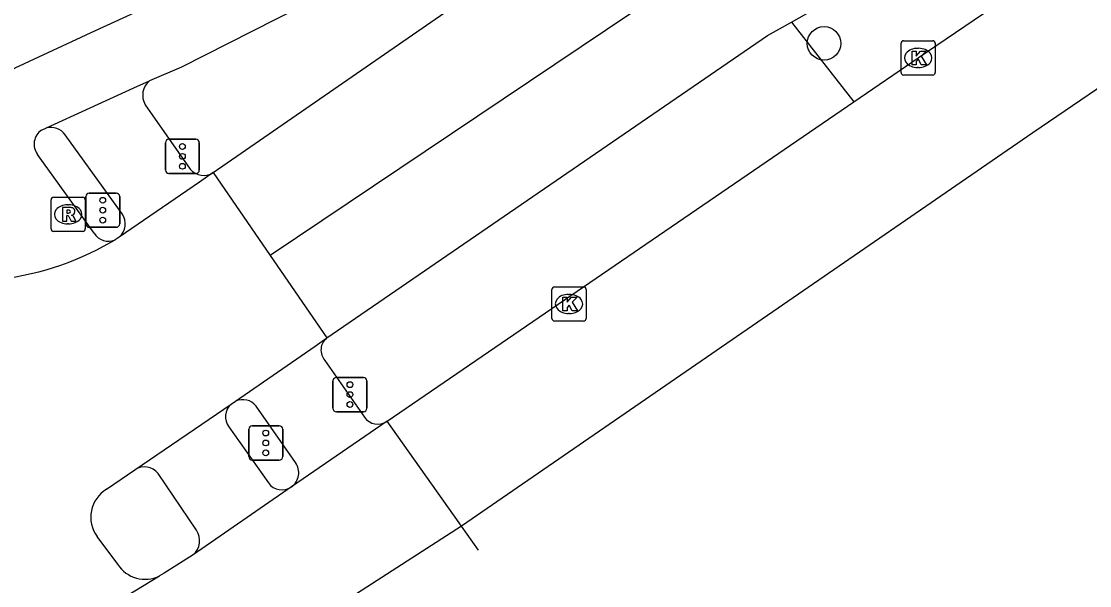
# Model space of a CAD drawing. Extents: x 157466 to 158888, y 383063 to 384677.
# Drawn here: x 158092.02 to 158123.25, y 383302.74 to 383319.23 of the extents above; entities that cross this region are included whole.
import ezdxf

# ---------------------------------------------------------------- set-up
doc = ezdxf.new("R2010")
doc.units = 0
for name, color, linetype in [('IMGEO_Boom', 7, 'Continuous'), ('IMGEO_Fietspad_gesloten', 7, 'Continuous'), ('IMGEO_Fietspad_open', 7, 'Continuous'), ('IMGEO_Haag', 7, 'Continuous'), ('IMGEO_Kolk', 7, 'Continuous'), ('IMGEO_OVBaan_gesloten', 7, 'Continuous'), ('IMGEO_Rijbaan_regionaal_gesloten', 7, 'Continuous'), ('IMGEO_Rioolput', 7, 'Continuous'), ('IMGEO_Verkeersregelinstallatiepaal', 7, 'Continuous'), ('IMGEO_Voetpad_open', 7, 'Continuous')]:
    doc.layers.add(name, color=color, linetype=linetype)

msp = doc.modelspace()

# ---------------------------------------------------------------- linework, layer by layer
at = {"layer": 'IMGEO_Boom'}
msp.add_circle((158115.487, 383318.586), 0.489, dxfattribs=at)
at = {"layer": 'IMGEO_Fietspad_gesloten'}
for points in [[(158140.312, 383348.615), (158135.385, 383345.248), (158132.283, 383343.128), (158108.338, 383326.764), (158105.822, 383325.112), (158103.248, 383323.538), (158103.132, 383323.471), (158096.141, 383319.86), (158094.176, 383318.949), (158091.832, 383317.862), (158091.819, 383317.856), (158091.658, 383317.784), (158091.49, 383317.728)], [(158128.531, 383338.139), (158111.902, 383326.752), (158110.127, 383325.493), (158103.584, 383321.392), (158096.701, 383317.892), (158095.765, 383317.495)], [(158092.751, 383316.115), (158095.307, 383317.285), (158095.765, 383317.495)], [(158092.613, 383316.052), (158092.751, 383316.115)], [(158094.149, 383313.042), (158092.492, 383315.342)]]:
    msp.add_lwpolyline(points, dxfattribs=at)
for centre, radius, start, end in [((158092.883, 383315.641), 0.492, 123.3048, 217.352), ((158094.562, 383313.286), 0.48, 210.6193, 294.2666)]:
    msp.add_arc(centre, radius, start, end, dxfattribs=at)
at = {"layer": 'IMGEO_Fietspad_open'}
for points in [[(158098.087, 383307.384), (158099.241, 383305.743)], [(158097.141, 383304.358), (158096.017, 383306.014)]]:
    msp.add_lwpolyline(points, dxfattribs=at)
for centre, radius, start, end in [((158098.49, 383307.68), 0.5, 132.9638, 216.3353), ((158095.617, 383305.713), 0.501, 36.9645, 124.029), ((158099.639, 383306.036), 0.494, 216.3474, 304.1503), ((158096.687, 383304.056), 0.546, 310.3647, 33.621)]:
    msp.add_arc(centre, radius, start, end, dxfattribs=at)
at = {"layer": 'IMGEO_Haag'}
msp.add_lwpolyline([(158114.538, 383319.21), (158116.355, 383316.875)], dxfattribs=at)
at = {"layer": 'IMGEO_Kolk'}
for p, q in [((158117.738, 383317.736), (158117.738, 383318.588)), ((158117.813, 383318.662), (158118.665, 383318.662)), ((158118.739, 383318.588), (158118.739, 383317.736)), ((158118.226, 383318.442), (158118.251, 383318.442)), ((158118.249, 383317.882), (158118.224, 383317.882)), ((158118.665, 383317.662), (158117.813, 383317.662)), ((158107.531, 383310.547), (158107.531, 383311.399)), ((158107.606, 383311.473), (158108.458, 383311.473)), ((158108.532, 383311.399), (158108.532, 383310.547)), ((158108.019, 383311.253), (158108.044, 383311.253)), ((158108.042, 383310.693), (158108.017, 383310.693)), ((158108.458, 383310.473), (158107.606, 383310.473))]:
    msp.add_line(p, q, dxfattribs=at)
for points in [[(158117.738, 383317.736), (158117.738, 383318.588)], [(158117.813, 383318.662), (158118.665, 383318.662)], [(158118.739, 383318.588), (158118.739, 383317.736)], [(158118.059, 383318.362), (158118.182, 383318.362), (158118.182, 383318.211), (158118.312, 383318.362), (158118.476, 383318.362), (158118.33, 383318.211), (158118.483, 383317.962), (158118.331, 383317.962), (158118.246, 383318.126), (158118.182, 383318.059), (158118.182, 383317.962), (158118.059, 383317.962), (158118.059, 383318.362)], [(158118.665, 383317.662), (158117.813, 383317.662)], [(158107.531, 383310.547), (158107.531, 383311.399)], [(158107.606, 383311.473), (158108.458, 383311.473)], [(158108.532, 383311.399), (158108.532, 383310.547)], [(158107.852, 383311.173), (158107.975, 383311.173), (158107.975, 383311.022), (158108.105, 383311.173), (158108.269, 383311.173), (158108.123, 383311.022), (158108.276, 383310.773), (158108.124, 383310.773), (158108.039, 383310.937), (158107.975, 383310.87), (158107.975, 383310.773), (158107.852, 383310.773), (158107.852, 383311.173)], [(158108.458, 383310.473), (158107.606, 383310.473)]]:
    msp.add_lwpolyline(points, dxfattribs=at)
for centre, start, end in [((158117.815, 383318.586), 91.552, 178.448), ((158117.815, 383318.586), 91.552, 178.448), ((158118.663, 383318.586), 1.552, 88.448), ((158118.663, 383318.586), 1.552, 88.448), ((158117.815, 383317.738), 181.552, 268.448), ((158117.815, 383317.738), 181.552, 268.448), ((158118.663, 383317.738), 271.552, 358.448), ((158118.663, 383317.738), 271.552, 358.448), ((158107.608, 383311.397), 91.552, 178.448), ((158107.608, 383311.397), 91.552, 178.448), ((158108.456, 383311.397), 1.552, 88.448), ((158108.456, 383311.397), 1.552, 88.448), ((158107.608, 383310.549), 181.552, 268.448), ((158107.608, 383310.549), 181.552, 268.448), ((158108.456, 383310.549), 271.552, 358.448), ((158108.456, 383310.549), 271.552, 358.448)]:
    msp.add_arc(centre, 0.0765, start, end, dxfattribs=at)
for centre, major_axis, ratio, start_param, end_param in [((158118.225, 383318.162), (-0.387, 0.002), 0.722429, 4.712389, 7.853982), ((158118.25, 383318.162), (-0.39, 0.002), 0.717154, 1.570796, 4.712389), ((158108.018, 383310.973), (-0.387, 0.002), 0.722429, 4.712389, 7.853982), ((158108.043, 383310.973), (-0.39, 0.002), 0.717154, 1.570796, 4.712389)]:
    msp.add_ellipse(centre, major_axis=major_axis, ratio=ratio, start_param=start_param, end_param=end_param, dxfattribs=at)
at = {"layer": 'IMGEO_OVBaan_gesloten'}
for points in [[(158337.159, 383463.965), (158306.253, 383442.35), (158269.724, 383417.452), (158230.256, 383390.412), (158196.708, 383367.445), (158164.294, 383345.275), (158134.65, 383324.869), (158121.592, 383315.968), (158104.891, 383304.477)], [(158116.355, 383316.875), (158118.236, 383318.161), (158122.571, 383321.116), (158122.69, 383320.962), (158147.648, 383338.001), (158221.925, 383388.892), (158288.761, 383434.651), (158292.434, 383437.186), (158297.742, 383440.818), (158298.869, 383441.589)], [(158102.711, 383307.543), (158107.899, 383311.095), (158116.355, 383316.875)], [(158102.711, 383307.543), (158099.916, 383305.627)], [(158104.891, 383304.477), (158104.822, 383304.574), (158102.711, 383307.543)], [(158099.916, 383305.627), (158097.04, 383303.64)], [(158104.891, 383304.477), (158093.676, 383297.265), (158071.777, 383284.192)], [(158105.383, 383303.781), (158104.891, 383304.477)], [(158097.04, 383303.64), (158096.195, 383303.108), (158096.062, 383303.027)], [(158078.32, 383292.247), (158096.062, 383303.027)]]:
    msp.add_lwpolyline(points, dxfattribs=at)
at = {"layer": 'IMGEO_Rijbaan_regionaal_gesloten'}
for points in [[(158097.631, 383314.81), (158104.807, 383319.769), (158115.926, 383327.372), (158122.206, 383331.037), (158124.828, 383332.496), (158130.229, 383335.664), (158132.829, 383337.348), (158135.426, 383339.03), (158135.445, 383339.043), (158145.556, 383345.975), (158161.638, 383357.025), (158178.512, 383368.554), (158196.488, 383380.88), (158218.524, 383395.939), (158231.113, 383404.563), (158248.84, 383416.701), (158278.53, 383437.014), (158282.685, 383439.867), (158290.446, 383445.197), (158291.741, 383446.132), (158293.116, 383447.183)], [(158114.538, 383319.21), (158121.696, 383323.264), (158130.63, 383328.78), (158131.044, 383329.063), (158147.587, 383340.38), (158220.288, 383390.177), (158253.351, 383412.794), (158292.199, 383439.39), (158297.72, 383443.271)], [(158240.844, 383407.647), (158217.716, 383391.811), (158211.135, 383387.305), (158187.898, 383371.394), (158174.157, 383361.985), (158168.626, 383358.198), (158164.879, 383355.633), (158158.157, 383351.03), (158138.48, 383337.556), (158132.472, 383333.443), (158128.325, 383330.885), (158121.919, 383327.055), (158118.161, 383324.932), (158115.201, 383323.062), (158099.294, 383312.392)], [(158100.954, 383309.979), (158113.837, 383318.813), (158114.538, 383319.21)], [(158097.631, 383314.81), (158097.227, 383314.533), (158094.877, 383312.924)], [(158097.631, 383314.81), (158099.294, 383312.392)], [(158094.426, 383312.659), (158094.759, 383312.849)], [(158094.877, 383312.924), (158094.759, 383312.849)], [(158099.294, 383312.392), (158100.954, 383309.979)], [(158098.281, 383308.133), (158100.61, 383309.743), (158100.954, 383309.979)], [(158095.336, 383306.128), (158098.149, 383308.046)], [(158098.149, 383308.046), (158098.281, 383308.133)], [(158094.512, 383305.56), (158095.336, 383306.128)], [(158094.836, 383303.368), (158094.233, 383304.177)]]:
    msp.add_lwpolyline(points, dxfattribs=at)
for centre, radius, start, end in [((158090.417, 383320.064), 8.42, 273.6805, 298.4283), ((158095.002, 383304.741), 0.954, 120.927, 216.262), ((158095.638, 383303.878), 0.951, 212.4465, 296.4667)]:
    msp.add_arc(centre, radius, start, end, dxfattribs=at)
at = {"layer": 'IMGEO_Rioolput'}
for p, q in [((158092.962, 383314.091), (158093.814, 383314.091)), ((158092.887, 383313.165), (158092.887, 383314.017)), ((158093.375, 383313.871), (158093.4, 383313.871)), ((158093.888, 383314.017), (158093.888, 383313.165)), ((158093.398, 383313.311), (158093.373, 383313.311)), ((158093.814, 383313.091), (158092.962, 383313.091))]:
    msp.add_line(p, q, dxfattribs=at)
for points in [[(158092.962, 383314.091), (158093.814, 383314.091)], [(158092.887, 383313.165), (158092.887, 383314.017)], [(158093.476, 383313.789), (158093.224, 383313.791), (158093.224, 383313.391)], [(158093.888, 383314.017), (158093.888, 383313.165)], [(158093.224, 383313.391), (158093.348, 383313.391), (158093.348, 383313.553), (158093.359, 383313.553)], [(158093.402, 383313.71), (158093.348, 383313.71), (158093.348, 383313.629)], [(158093.348, 383313.629), (158093.4, 383313.629)], [(158093.406, 383313.524), (158093.477, 383313.391), (158093.617, 383313.391), (158093.552, 383313.517)], [(158093.814, 383313.091), (158092.962, 383313.091)]]:
    msp.add_lwpolyline(points, dxfattribs=at)
for centre, radius, start, end in [((158092.964, 383314.015), 0.0765, 91.552, 178.448), ((158092.964, 383314.015), 0.0765, 91.552, 178.448), ((158093.812, 383314.015), 0.0765, 1.552, 88.448), ((158093.812, 383314.015), 0.0765, 1.552, 88.448), ((158093.475, 383313.679), 0.109, 350.3612, 89.416), ((158093.358, 383313.5), 0.0533, 26.0293, 88.6989), ((158093.384, 383313.818), 0.19, 274.7715, 282.9687), ((158093.408, 383313.614), 0.0964, 77.0061, 93.1865), ((158093.422, 383313.671), 0.0378, 276.6634, 79.6772), ((158093.473, 383313.679), 0.112, 277.5842, 350.9817), ((158093.457, 383313.464), 0.108, 29.5134, 73.7905), ((158092.964, 383313.167), 0.0765, 181.552, 268.448), ((158092.964, 383313.167), 0.0765, 181.552, 268.448), ((158093.812, 383313.167), 0.0765, 271.552, 358.448), ((158093.812, 383313.167), 0.0765, 271.552, 358.448)]:
    msp.add_arc(centre, radius, start, end, dxfattribs=at)
for centre, major_axis, ratio, start_param, end_param in [((158093.374, 383313.591), (-0.387, 0.002), 0.722429, 4.712389, 7.853982), ((158093.399, 383313.591), (-0.39, 0.002), 0.717154, 1.570796, 4.712389)]:
    msp.add_ellipse(centre, major_axis=major_axis, ratio=ratio, start_param=start_param, end_param=end_param, dxfattribs=at)
at = {"layer": 'IMGEO_Verkeersregelinstallatiepaal'}
for p, q in [((158096.232, 383314.885), (158096.232, 383315.685)), ((158096.232, 383315.685), (158096.232, 383314.885)), ((158096.332, 383315.785), (158097.122, 383315.785)), ((158097.122, 383315.785), (158096.332, 383315.785)), ((158097.222, 383315.685), (158097.222, 383314.885)), ((158097.222, 383314.885), (158097.222, 383315.685)), ((158097.122, 383314.785), (158096.332, 383314.785)), ((158096.332, 383314.785), (158097.122, 383314.785)), ((158093.904, 383313.312), (158093.904, 383314.112)), ((158093.904, 383314.112), (158093.904, 383313.312)), ((158094.004, 383314.212), (158094.794, 383314.212)), ((158094.794, 383314.212), (158094.004, 383314.212)), ((158094.894, 383314.112), (158094.894, 383313.312)), ((158094.894, 383313.312), (158094.894, 383314.112)), ((158094.794, 383313.212), (158094.004, 383313.212)), ((158094.004, 383313.212), (158094.794, 383313.212)), ((158101.231, 383308.824), (158102.021, 383308.824)), ((158102.021, 383308.824), (158101.231, 383308.824)), ((158101.131, 383307.924), (158101.131, 383308.724)), ((158101.131, 383308.724), (158101.131, 383307.924)), ((158102.121, 383308.724), (158102.121, 383307.924)), ((158102.121, 383307.924), (158102.121, 383308.724)), ((158102.021, 383307.824), (158101.231, 383307.824)), ((158101.231, 383307.824), (158102.021, 383307.824)), ((158098.67, 383306.511), (158098.67, 383307.311)), ((158098.67, 383307.311), (158098.67, 383306.511)), ((158098.77, 383307.411), (158099.56, 383307.411)), ((158099.56, 383307.411), (158098.77, 383307.411)), ((158099.66, 383307.311), (158099.66, 383306.511)), ((158099.66, 383306.511), (158099.66, 383307.311)), ((158099.56, 383306.411), (158098.77, 383306.411)), ((158098.77, 383306.411), (158099.56, 383306.411))]:
    msp.add_line(p, q, dxfattribs=at)
for centre in [(158096.727, 383315.575), (158096.727, 383315.285), (158096.727, 383314.995), (158094.399, 383314.002), (158094.399, 383313.712), (158094.399, 383313.422), (158101.626, 383308.614), (158101.626, 383308.324), (158101.626, 383308.034), (158099.165, 383307.201), (158099.165, 383306.911), (158099.165, 383306.621)]:
    msp.add_circle(centre, 0.085, dxfattribs=at)
for centre, start, end in [((158096.332, 383315.685), 90, 180), ((158096.332, 383315.685), 90, 180), ((158097.122, 383315.685), 0, 90), ((158097.122, 383315.685), 360, 90), ((158096.332, 383314.885), 180, 270), ((158096.332, 383314.885), 180, 270), ((158097.122, 383314.885), 270, 0), ((158097.122, 383314.885), 270, 0), ((158094.004, 383314.112), 90, 180), ((158094.004, 383314.112), 90, 180), ((158094.794, 383314.112), 0, 90), ((158094.794, 383314.112), 360, 90), ((158094.004, 383313.312), 180, 270), ((158094.004, 383313.312), 180, 270), ((158094.794, 383313.312), 270, 0), ((158094.794, 383313.312), 270, 0), ((158101.231, 383308.724), 90, 180), ((158101.231, 383308.724), 90, 180), ((158102.021, 383308.724), 0, 90), ((158102.021, 383308.724), 360, 90), ((158101.231, 383307.924), 180, 270), ((158101.231, 383307.924), 180, 270), ((158102.021, 383307.924), 270, 0), ((158102.021, 383307.924), 270, 0), ((158098.77, 383307.311), 90, 180), ((158098.77, 383307.311), 90, 180), ((158099.56, 383307.311), 0, 90), ((158099.56, 383307.311), 360, 90), ((158098.77, 383306.511), 180, 270), ((158098.77, 383306.511), 180, 270), ((158099.56, 383306.511), 270, 0), ((158099.56, 383306.511), 270, 0)]:
    msp.add_arc(centre, 0.1, start, end, dxfattribs=at)
at = {"layer": 'IMGEO_Voetpad_open'}
for points in [[(158095.641, 383316.793), (158096.954, 383314.908)], [(158094.967, 383313.602), (158093.297, 383315.912)], [(158100.897, 383309.322), (158102.052, 383307.663)], [(158100.032, 383306.336), (158098.883, 383307.986)]]:
    msp.add_lwpolyline(points, dxfattribs=at)
for centre, radius, start, end in [((158096.124, 383317.07), 0.557, 130.1712, 209.7943), ((158092.886, 383315.641), 0.492, 33.3369, 105.8733), ((158097.349, 383315.252), 0.524, 221.0022, 302.5244), ((158094.545, 383313.313), 0.512, 310.4867, 34.3904), ((158101.226, 383309.624), 0.447, 127.529, 222.5541), ((158098.488, 383307.673), 0.504, 38.3477, 114.2077), ((158102.443, 383307.939), 0.479, 215.2654, 304.0943), ((158099.63, 383306.038), 0.5, 304.8405, 36.5758)]:
    msp.add_arc(centre, radius, start, end, dxfattribs=at)

doc.saveas('drawing.dxf')
